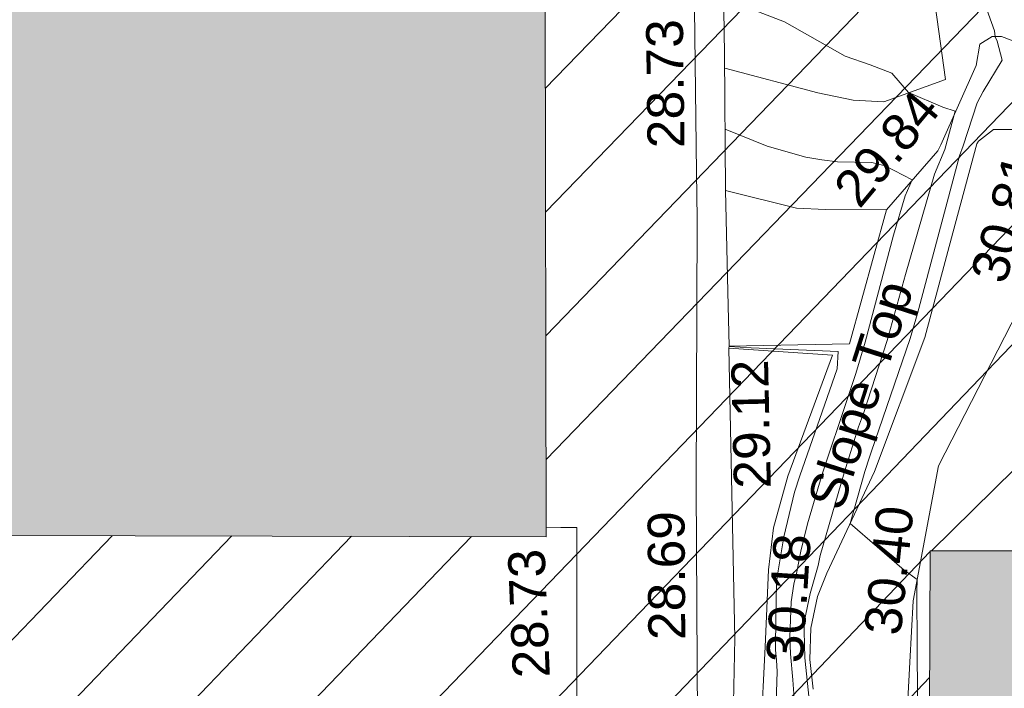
# Model space of a CAD drawing. Header units: millimetres. Extents: x -290717 to 520720, y -88450 to 287762.
# Tile 278 of 381: x 80720 to 90722, y 134590 to 141384. Entities that reach past the tile are written whole.
import ezdxf

# ---------------------------------------------------------------- set-up
doc = ezdxf.new("R2010")
doc.units = ezdxf.units.MM
doc.linetypes.add('IMPORT-HIDDEN2 _3_', pattern=[4762.5, 3175, -1587.5])
doc.linetypes.add('IMPORT-UG_ELEC_STREET LIGHTING_QLB2 _2_', pattern=[2700, 1500, -300.0000000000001, 0, -250, 150, -300.0000000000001, 0, -200])
for name, color, linetype, lineweight, true_color in [('00_UAV_CONCRETE', 9, 'Continuous', 9, 0x808080), ('00_UAV_FENCE', 7, 'Continuous', 9, 0x264c2f), ('00_UAV_SLOPE_BOTTOM', 30, 'Continuous', 9, 0xff7f00), ('00_UAV_SLOPE_TOP', 40, 'Continuous', 9, 0xffbf00), ('00_UAV_WALL', 7, 'Continuous', 9, 0x7c00a5), ('01_DTM_CONTOUR_MJR', 7, 'Continuous', 9, 0x7f3f00), ('01_DTM_CONTOUR_MNR', 7, 'Continuous', 9, 0xa5a552), ('12333-PUM-2D-U-0001-C01 - Rev2_REVIT IMPORT_dwg', 7, 'Continuous', 9, 0x767676), ('A_RHA_Line', 7, 'Continuous', 9, 0x00a600), ('PUM-CHAMBER EXTENTS', 6, 'IMPORT-HIDDEN2 _3_', 9, 0xff00ff)]:
    doc.layers.add(name, color=color, linetype=linetype, lineweight=lineweight, true_color=true_color)
doc.layers.add('A_RHA_Detail', color=7, linetype='Continuous', lineweight=9)
doc.styles.add('Swis721 Lt BT_2', font='swissl.ttf', dxfattribs={"height": 375})

# ---------------------------------------------------------------- blocks, each defined once
blk = doc.blocks.new('12333-PUM-2D-U-0001-C01 - Rev2_REVIT IMPORT_dwg_MGS62954_T2_Galway_ITM_3d_Rev1-2077680-Site Location Plan Existing')
at = {"layer": '00_UAV_CONCRETE', "color": 254, "true_color": 0xcccccc, "flags": 128}
blk.add_lwpolyline([(533990482.5850002, 725680283.7790002), (533990547.585, 725683139.7790002), (533990605.5043429, 725685282.151128), (533990637.5850001, 725686468.7789999), (533990703.3188965, 725690117.3828013), (533990539.7031529, 725690122.4490699), (533990392.0646518, 725690127.0206119)], dxfattribs=at)
at = {"layer": '00_UAV_FENCE', "color": 254, "true_color": 0xcccccc, "flags": 128}
blk.add_lwpolyline([(533993691.643, 725678703.6135001), (533993851.6430001, 725682212.6135002), (533993864.4205722, 725683699.7890769), (533993885.9680001, 725686207.6840001), (533994062.7997907, 725688692.1306496), (533994106.9680001, 725689312.684), (533994387.9680001, 725690681.684), (533995427.9680001, 725692622.684), (533996131.272795, 725692530.1396747), (533999812.9680001, 725692045.6840001), (534000110.7220907, 725693295.6711402), (534000736.9680001, 725695924.6840001), (534001186.7326518, 725698172.1673436), (534001669.6567504, 725700585.3491353)], dxfattribs=at)
at = {"layer": '00_UAV_SLOPE_BOTTOM', "color": 254, "true_color": 0xcccccc}
blk.add_line((533993904.4570001, 725693291.7945), (533993505.4570002, 725691935.7945), dxfattribs=at)
at = {"layer": '00_UAV_SLOPE_BOTTOM', "color": 254, "true_color": 0xcccccc, "flags": 128}
for points in [[(533992406.9680001, 725701746.684), (533993382.4570001, 725701608.7944999), (533993707.4570001, 725701521.7945001), (533993926.4570001, 725701354.7945001), (533994095.4570001, 725701056.7945), (533994177.4570001, 725700656.7945001), (533994178.4570001, 725700055.7945001), (533994180.4570001, 725698328.7945001), (533994222.5335636, 725698014.2359159), (533994325.4570001, 725697244.7945001), (533994360.4570001, 725695976.7944999), (533994528.4570001, 725694605.7945)], [(533998447.4570002, 725694767.7944999), (533997834.4570001, 725694600.7945), (533997127.4570001, 725694592.7945001), (533996171.4570001, 725694683.7945), (533995512.4570001, 725694869.7945), (533995103.4570001, 725695031.7945), (533995009.4570001, 725695033.7945001), (533994882.4570001, 725694956.7945), (533994842.4570001, 725694740.7945), (533994467.2311803, 725693942.0464672), (533994438.4570001, 725693880.7944999), (533993904.4570001, 725693291.7945)], [(533992273.9680001, 725693516.684), (533992992.4570001, 725693323.7945), (533993284.4570001, 725693303.7945001), (533993904.4570001, 725693291.7945)], [(533992280.9680001, 725691912.6840001), (533993332.4570001, 725691822.7945), (533992857.4570001, 725690603.7944999), (533992700.4570001, 725690078.7945), (533992642.4570001, 725689654.7945), (533992596.4570003, 725688871.7945001), (533992534.4713436, 725688001.0259327), (533992429.4570001, 725686525.7944999), (533992449.9680001, 725684764.6840001), (533992400.3722799, 725683008.4995486), (533992349.9680002, 725681223.6840001), (533992363.9680001, 725679336.6840001), (533992339.9680001, 725679087.6840001), (533992316.9680001, 725678996.684), (533992156.9680002, 725678902.6840001), (533991964.9494503, 725678803.5330938)]]:
    blk.add_lwpolyline(points, dxfattribs=at)
at = {"layer": '00_UAV_SLOPE_TOP', "color": 254, "true_color": 0xcccccc}
blk.add_line((533993505.4570002, 725691935.7945), (533992282.1702427, 725691935.3506714), dxfattribs=at)
at = {"layer": '00_UAV_SLOPE_TOP', "color": 254, "true_color": 0xcccccc, "flags": 128}
for points in [[(533993074.2171375, 725688434.8493745), (533993046.4570001, 725688735.7945), (533993062.4570002, 725689052.7945), (533993134.4570001, 725689374.7944999), (533993236.4570002, 725689610.7945), (533993738.4570003, 725690635.7944999), (533994272.4570001, 725691988.7945), (533994575.7785866, 725693045.5625895), (533994834.4570002, 725693946.7944999), (533994852.4570001, 725693972.7945), (533995007.4570001, 725694089.7945), (533995476.4570001, 725694079.7945)], [(533994528.4570001, 725694605.7945), (533993898.4570001, 725694387.7945), (533993585.4570001, 725694409.7945), (533993228.4570001, 725694490.7944999), (533992287.4007963, 725694759.6654245)]]:
    blk.add_lwpolyline(points, dxfattribs=at)
at = {"layer": '00_UAV_WALL', "color": 254, "true_color": 0xcccccc, "flags": 128}
for points in [[(533991946.8540001, 725678560.2585), (533991964.9494503, 725678803.5330938), (533992087.968, 725681856.684), (533992100.8872958, 725682667.699386), (533992136.968, 725684932.684), (533992239.9501766, 725687663.0667092), (533992288.968, 725688962.6840001), (533992280.9680001, 725691912.6840001), (533992282.1702427, 725691935.3506714), (533992280.0458808, 725692344.9123584), (533992273.9680002, 725693516.684), (533992288.968, 725694904.6840003), (533992292.9680001, 725696912.6840001), (533992294.2759983, 725697112.2845222), (533992302.9680001, 725698438.6840001), (533992400.9680001, 725700250.6840001), (533992406.9680001, 725701746.684), (533992408.9433315, 725702064.1479753), (533992413.9680001, 725702871.684), (533992430.9680003, 725703759.684), (533992468.9680001, 725705337.6840001), (533992494.7225475, 725706903.8017467), (533992509.4570001, 725707799.7945), (533992570.2935384, 725711902.405002)], [(533991718.585, 725678814.779), (533991761.3979558, 725679818.3149525), (533991761.4323798, 725679823.3458691), (533991801.5850001, 725682388.7790002), (533991827.4972053, 725683706.6219188), (533991872.8446288, 725686012.9011853), (533991902.8110293, 725688705.5889663), (533991922.8963124, 725690510.3901883), (533991981.4815797, 725693235.2891474), (533991983.6731504, 725693704.4999399), (533992007.0123217, 725698701.3685498), (533992007.6747441, 725698843.1918048), (533992195.4807081, 725703689.248296), (533992242.69166, 725704907.457426), (533992316.1248336, 725708683.7302266), (533992381.1856673, 725712029.4586464), (533992397.1900485, 725713681.2148721), (533992445.6276332, 725718680.2885913), (533992456.1220001, 725719763.3755002)]]:
    blk.add_lwpolyline(points, dxfattribs=at)
at = {"layer": '01_DTM_CONTOUR_MJR', "color": 254, "true_color": 0xcccccc, "flags": 128}
blk.add_lwpolyline([(533993033.7309707, 725688330.0491998), (533992997.2593325, 725688755.236193), (533992994.797062, 725689024.485807), (533993001.0426569, 725689134.2247761), (533993063.0030346, 725689408.2839803), (533993125.7854139, 725689617.6143059), (533993147.9318249, 725689690.1334116), (533993171.0794636, 725689789.5561346), (533993427.5514375, 725690625.7977928), (533993583.6913478, 725691089.8639264), (533993636.3220097, 725691226.0060321), (533993887.7047338, 725691964.8489958), (533994088.1149992, 725692629.0554085), (533994398.219922, 725693643.5754285), (533994507.2081173, 725693892.0629956), (533994620.0000001, 725694280), (533994494.9147052, 725694325.4192746), (533994150.0000001, 725694480), (533993983.3891188, 725694678.2363021), (533993765.1842573, 725694767.1938751), (533993511.1333696, 725694860.6979827), (533992901.8645228, 725695219.233664), (533992290.0940507, 725695469.9614544)], dxfattribs=at)
at = {"layer": '01_DTM_CONTOUR_MNR', "color": 254, "true_color": 0xcccccc, "flags": 128}
for points in [[(533994185.5388837, 725685085.4930621), (533994119.0114198, 725686937.448039), (533994138.6082412, 725688828.4279389), (533994146.1538462, 725689412.4358977), (533994150.0000001, 725689530.0000001), (533994021.5724437, 725689627.8612164), (533993480.0000001, 725690110.0000001), (533993639.3159535, 725690635.4234525), (533993690.40987, 725690782.7228134), (533993706.3665769, 725690830.1019573), (533994122.9217121, 725691980.323797), (533994201.0765366, 725692232.1635202), (533994656.3297796, 725693826.7501662), (533994696.6451613, 725693926.0645163), (533994844.9098325, 725694361.9428968), (533994908.7153814, 725694477.2647183), (533995107.4725193, 725694791.8976531), (533995059.0366647, 725694984.3101261), (533995040.0000001, 725695030.0000001), (533995034.4934732, 725695089.2584023), (533994761.1661807, 725695896.4237124)], [(533992884.5379214, 725688249.1899898), (533992871.0075504, 725688532.6232538), (533992850.9017071, 725688797.5172849), (533992846.1373903, 725688966.314631), (533992866.2040939, 725689326.8512945), (533992896.8594076, 725689503.2231957), (533992930.2534562, 725689630.6497698), (533992976.2568139, 725689839.5542547), (533993046.7025864, 725690113.5906308), (533993206.5634242, 725690615.7528832), (533993479.4957474, 725691389.7439468), (533993564.3331994, 725691632.8993077), (533993664.806541, 725691950.1846411), (533993973.51191, 725693031.714911), (533994098.7126282, 725693431.0218655), (533994170.0000001, 725693590.0000002), (533993900.0000001, 725693738.5878378), (533993766.1670357, 725693773.5255487), (533993416.5023944, 725693788.7666379), (533993258.608962, 725693809.1067082), (533993096.6380288, 725693839.8603903), (533992703.4469588, 725693957.9620315), (533992280.6891023, 725694138.6099945)], [(533992625.4234812, 725686839.4205122), (533992714.3859677, 725688620.4306163), (533992709.195421, 725688734.0628434), (533992701.2996318, 725688840.7356621), (533992700.8076609, 725688909.446476), (533992722.3322104, 725689532.3825569), (533992733.0683087, 725689596.8181095), (533992742.4608753, 725689643.1692749), (533992804.9587837, 725689988.6469847), (533992921.5109757, 725690439.7477214), (533992976.2312691, 725690605.2832396), (533993377.5395811, 725691683.1787671), (533993389.2105264, 725691859.4736843), (533992506.6752291, 725691914.0942599), (533992282.1987965, 725691929.8457112)]]:
    blk.add_lwpolyline(points, dxfattribs=at)
at = {"layer": '00_UAV_CONCRETE', "color": 251, "true_color": 0x666666, "insert": (533990028.7282501, 725688592.9059154), "char_height": 375, "width": 1495.902363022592, "attachment_point": 1, "rotation": 91.38450292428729, "line_spacing_factor": 1.005061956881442, "style": 'Swis721 Lt BT_2'}
blk.add_mtext('28.73', dxfattribs=at)
at = {"layer": '00_UAV_FENCE', "color": 251, "true_color": 0x666666, "insert": (533993600.8207868, 725688999.258904), "char_height": 375, "width": 1495.902363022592, "attachment_point": 1, "rotation": 83.1690338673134, "line_spacing_factor": 1.005061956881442, "style": 'Swis721 Lt BT_2'}
blk.add_mtext('30.40', dxfattribs=at)
at = {"layer": '00_UAV_SLOPE_BOTTOM', "color": 251, "true_color": 0x666666, "insert": (533993347.2569082, 725693541.8308698), "char_height": 375, "width": 1495.902363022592, "attachment_point": 1, "rotation": 49.205976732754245, "line_spacing_factor": 1.005061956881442, "style": 'Swis721 Lt BT_2'}
blk.add_mtext('29.84', dxfattribs=at)
at = {"layer": '00_UAV_SLOPE_TOP', "color": 251, "true_color": 0x666666, "char_height": 375, "attachment_point": 1, "line_spacing_factor": 1.005061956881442, "style": 'Swis721 Lt BT_2'}
for s, insert, width, rotation in [('30.81', (533994741.4560019, 725692610.348242), 1495.902363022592, 73.4540991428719), ('Slope Top', (533993044.5486372, 725690346.8938359), 2763.857699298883, 71.19756815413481), ('30.18', (533992600.6883703, 725688723.8526117), 1495.902363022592, 85.3889129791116)]:
    blk.add_mtext(s, dxfattribs=dict(at, insert=insert, width=width, rotation=rotation))
at = {"layer": '00_UAV_WALL', "color": 251, "true_color": 0x666666, "char_height": 375, "width": 1495.902363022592, "attachment_point": 1, "line_spacing_factor": 1.005061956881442, "style": 'Swis721 Lt BT_2'}
for s, insert, rotation in [('28.73', (533991489.6166216, 725693956.810286), 89.73238713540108), ('29.12', (533992306.7661381, 725690481.5648243), 90.29718570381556), ('28.69', (533991410.394115, 725688961.0844597), 89.36239269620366)]:
    blk.add_mtext(s, dxfattribs=dict(at, insert=insert, rotation=rotation))
blk = doc.blocks.new('12333-PUM-2D-U-0001-C01 - Rev2_REVIT IMPORT_dwg-1620468-Site Location Plan Existing')
at = {"layer": 'PUM-CHAMBER EXTENTS', "true_color": 0xfff4d4}
h = blk.add_hatch(dxfattribs=at)
h.set_pattern_fill('FP_14', style=0, pattern_type=2)
h.set_pattern_definition([(45, (-533641079.65, -725615854.3560001), (-618.7184335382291, 618.7184335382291), [])])
h.paths.add_polyline_path([(351699.72233876, 60394.56140982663), (351708.9931528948, 60906.25732133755), (352393.2163071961, 60898.13015711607), (353041.6677554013, 66223.39089320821), (353206.9931529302, 73966.25732144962), (353982.8594361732, 73952.7145251), (354317.3501528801, 76699.64382133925), (358888.3501528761, 76111.64382135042), (361222.350152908, 86809.64382132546), (361563.3501529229, 88895.64382133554), (363078.350152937, 90435.64382137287), (363904.3501529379, 101867.6438212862), (365385.1266995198, 110525.3932341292), (365230.9820148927, 110551.7047199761), (365498.4008083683, 111226.8875165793), (365470.0968050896, 111952.5482150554), (365624.7061381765, 111926.1574136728), (366051.350152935, 114420.6438213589), (364898.3501528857, 114331.6438213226), (360524.3501529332, 111561.643821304), (356416.7002318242, 111258.678218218), (357929.2858412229, 111182.0907012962), (360544.5530249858, 111349.5624075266), (360546.5568067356, 111049.5690885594), (355314.0187962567, 111014.6190039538), (355309.6134037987, 111177.0234435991), (355277.3501528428, 111174.643821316), (352644.3501529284, 114141.6438213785), (338239.8330883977, 112460.2766464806), (329804.3501528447, 111555.6438213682), (319532.3501528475, 110592.6438213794), (310517.3501528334, 109863.6438213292), (302620.3501528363, 109581.6438213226), (295825.3501529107, 109566.6438213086), (279813.3501529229, 106549.643821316), (276140.8366145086, 103581.1872824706), (276061.814112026, 103425.8629484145), (271406.8224872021, 105468.1551963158), (271509.3894614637, 105701.9358727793), (267649.350152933, 107463.6438213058), (260223.350152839, 100640.6438213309), (259796.3501529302, 72682.64382134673), (269496.3501528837, 64316.64382130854), (273776.3501529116, 63665.64382135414), (309011.3501528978, 62955.64382139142), (311037.3501528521, 62074.64382133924), (337339.3501528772, 60871.64382135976), (351699.5658924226, 60394.56660731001)])
h.paths.add_polyline_path([(268358.9909750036, 65556.86419186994), (264596.4920611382, 69167.41490751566), (264804.2082447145, 69383.8727354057), (266581.5988270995, 67470.36930634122), (268566.7072650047, 65773.32227584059), (268393.5501527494, 65592.87780157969)])
h.paths.add_polyline_path([(332379.887152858, 67575.85382149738), (302320.8871528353, 68122.8538214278), (302332.4158496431, 68783.33241919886), (280169.8095181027, 69186.63780598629), (280330.3604934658, 78384.59702432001), (275960.0958838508, 78464.13017966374), (276108.0612945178, 86595.19465455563), (280450.151176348, 86519.4031937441), (280756.2778082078, 103341.6855813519), (302910.5740271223, 102938.5317815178), (302921.4142533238, 103534.2289657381), (310787.9439886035, 103391.0774384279), (310815.0515438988, 104880.7045066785), (318228.828162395, 104745.7919744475), (318301.0448391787, 108714.2766025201), (322633.8020448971, 108635.4310593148), (322539.6341878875, 103240.5581443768), (349750.1643799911, 102745.3933022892), (349310.9351529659, 74176.42282136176), (332506.0083566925, 74506.52523825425), (332420.225768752, 69792.56032023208)])
h.paths.add_polyline_path([(262373.7501529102, 72788.24382131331), (262335.6501528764, 75226.64382130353), (265345.5501529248, 75226.64382130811), (265383.6501528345, 72864.44382133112), (265304.2827260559, 72862.43451938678)])
h.paths.add_polyline_path([(261383.1501528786, 75912.44382136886), (261459.3501528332, 80789.24382133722), (267517.2501529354, 80713.04382135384), (267441.050152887, 75836.24382130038), (261504.3495088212, 75910.91930116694)])
h.paths.add_polyline_path([(302573.8228673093, 78329.52926304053), (302592.4407276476, 78963.90062831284), (306343.567266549, 78898.43991812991), (306598.9518629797, 91613.85658206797), (302817.4785721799, 91689.80612071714), (302824.7187942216, 92271.10215000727), (296640.3411529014, 92395.32482125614), (296360.3411528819, 78454.32482147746), (302538.3452618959, 78330.24181806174)])
h.paths.add_polyline_path([(261840.3501529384, 80865.44382136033), (261687.9501528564, 92981.24382131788), (264050.1501528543, 92981.2438213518), (264202.5501529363, 80865.44382139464), (263838.6680771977, 80865.44382138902)])
h.paths.add_polyline_path([(274664.4282881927, 104261.9875886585), (272430.0401462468, 105281.7542374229), (273799.1437452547, 104582.3695657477), (274486.1144024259, 104328.01044291)])
h.paths.add_polyline_path([(315481.3501528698, 115683.6438212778), (326437.165211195, 116343.5766866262), (364189.350152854, 120948.6438212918), (366744.3501529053, 124721.6438213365), (363517.3501528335, 126053.6438213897), (359872.3501529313, 126432.6438213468), (352849.3501528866, 126181.6438212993), (339104.3501528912, 124625.643821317), (335451.3501528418, 124514.6438212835), (325145.3501528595, 123235.643821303), (319635.3501528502, 122976.6438213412), (314446.3501528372, 122493.6438213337), (313566.3501528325, 118980.6438212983)])
h.paths.add_polyline_path([(322305.050152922, 119194.0438212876), (322152.6501528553, 121403.8438213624), (326724.6501528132, 121784.8438213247), (326877.0501529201, 119498.8438214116), (323355.1979919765, 119264.0536772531)])
h.paths.add_polyline_path([(328629.650152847, 120870.443821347), (328477.2501528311, 122089.6438212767), (329810.7501529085, 122242.0438213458), (329963.1501528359, 121022.8438213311), (328841.3815410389, 120894.6416942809)])
h.paths.add_polyline_path([(317352.0501528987, 121480.0438213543), (317352.0501528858, 121861.0438214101), (317618.7501528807, 121856.3885555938), (317618.7501528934, 121480.043821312), (317362.3608135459, 121480.0438213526)])
h.paths.add_polyline_path([(331601.4501528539, 122089.6438213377), (331144.2501528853, 122242.0438213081), (331258.5501528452, 122623.0438213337), (331715.7501528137, 122470.6438213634), (331644.5503212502, 122233.3110493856)])
blk.add_blockref('12333-PUM-2D-U-0001-C01 - Rev2_REVIT IMPORT_dwg_MGS62954_T2_Galway_ITM_3d_Rev1-2077680-Site Location Plan Existing', (-533641079.6498471, -725615854.3561786))

msp = doc.modelspace()

# ---------------------------------------------------------------- hatches: boundary and pattern name
at = {"layer": 'A_RHA_Detail', "true_color": 0xc0c0c0}
h = msp.add_hatch(color=9, dxfattribs=at)
h.paths.add_polyline_path([(-80880.60083898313, -68502.79057078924), (-80400.86592458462, -68483.4150911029), (-80400.86592458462, -62984.64684182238), (-24474.85765180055, -63009.32043784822), (-24456.14471274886, -50840.30023854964), (-36622.55041054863, -50831.65104346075), (-36622.5504104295, -44228.57792609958), (-50959.05265825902, -44213.68205212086), (-50959.05265825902, -42573.78171509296), (-54563.93258049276, -42571.21897729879), (-54565.69773355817, -45054.17447471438), (-92408.82109324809, -45027.27149617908), (-92411.78875845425, -49201.74309219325), (-100061.9988811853, -49201.74309219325), (-100052.221444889, -64852.82557835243), (-86120.90825231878, -64852.82557835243), (-86092.16626519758, -62957.90041523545), (-84861.10047611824, -62957.90041520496), (-84854.79054275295, -68240.10973718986), (-80870.60226895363, -68240.10973718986)])
h.paths.add_polyline_path([(-137238.9269955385, -68461.93840922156), (-132719.7426408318, -68433.06336920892), (-132847.0731201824, -62850.0428228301), (-130454.6837966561, -62916.63108081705), (-130498.2830220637, -61355.8539363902), (-117581.136331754, -61423.42893434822), (-117492.3908565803, -49183.91309186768), (-125136.5200282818, -49178.47881939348), (-125133.5727033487, -45032.61887132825), (-163007.1824077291, -45005.69421944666), (-163007.1824077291, -44090.29634113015), (-163123.8521375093, -44090.21339942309), (-163122.6389897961, -42383.751842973), (-166563.8543420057, -42383.75184295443), (-166565.0349082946, -44044.3982420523), (-193158.4656786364, -44025.49275802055), (-193195.152889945, -62863.6565097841), (-137269.7106414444, -62916.63108078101), (-137254.3708868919, -65679.90523788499)])
h.paths.add_polyline_path([(120310.9497607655, -32334.2823016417), (120312.4652266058, -31610.73011961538), (133451.2244789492, -31638.24899384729), (133469.2230092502, -19717.98315777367), (121295.7536929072, -19692.48606427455), (121319.8434528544, -8190.941560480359), (112277.0825929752, -8172.001674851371), (112263.1769726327, -14811.12345451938), (78285.85310969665, -14739.95861435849), (78292.82277619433, -8167.077575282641), (76545.55099677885, -8163.40371230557), (69355.76844230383, -8152.931592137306), (69353.66597202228, -9156.746357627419), (68372.60878942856, -9154.691552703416), (68372.60878942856, -13705.52853212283), (69333.72334743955, -13707.54156767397), (69325.07112544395, -16249.53369225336), (66623.4489111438, -16249.53369225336), (66619.79243932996, -17995.29925522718), (65989.07757491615, -17995.29925522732), (65985.44262769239, -19730.78799479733), (57152.23993372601, -19712.28702423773), (57127.42535098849, -31559.89461998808), (70277.87165423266, -31587.43801817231), (70277.87165428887, -32271.74147154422), (78263.96947906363, -32285.12944888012), (78266.62669288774, -31019.79372153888), (112335.8856506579, -31091.15111856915), (112335.8856506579, -32317.57330550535), (119781.4233959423, -32333.17321910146)])
h.paths.add_polyline_path([(7503.71740934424, -1791.43926322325), (15482.43097389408, -674.0213230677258), (15484.0826184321, 148.1327206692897), (56188.28042539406, 205.5276654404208), (56155.8432600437, 14338.31663138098), (18016.62665932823, 14236.4814953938), (17967.9025208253, 34313.18372075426), (21727.10644861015, 34324.06926249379), (21708.9097307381, 40608.10218319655), (18009.66447156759, 40608.10218325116), (17995.54603703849, 45483.75063445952), (9770.084212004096, 45420.63294734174), (3966.216019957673, 45443.14492469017), (3984.771235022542, 14176.56786831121), (1023.062455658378, 14176.56786840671), (-276.5134647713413, 14190.52623465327), (-231.6790044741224, 5976.811441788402), (-226.4491536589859, 193.7444677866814), (1220.250839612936, 179.5999159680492), (7477.609307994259, 143.2867556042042), (7488.638446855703, -674.0213230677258)])
h.paths.add_polyline_path([(77755.59663317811, 53.47451145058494), (77729.51881611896, 1699.844979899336), (94464.47132486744, 1659.976083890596), (94606.37913471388, 17991.39023626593), (88810.41901146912, 18015.03260816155), (88799.89418497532, 14436.74271609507), (69413.88950349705, 14457.87738898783), (69377.35724448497, 99.62816357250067), (70760.85642036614, 92.0068082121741)])
h.paths.add_polyline_path([(61252.12079698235, 46453.95617369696), (105774.7348988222, 46472.68783510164), (105768.2642197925, 61852.61234310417), (92285.13876306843, 61852.61234310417), (92308.59670397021, 65784.30757142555), (96107.46680002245, 65767.6044524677), (96059.6808111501, 75209.20847378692), (101084.8427276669, 75071.88872768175), (104988.0046543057, 74765.36560410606), (108403.6894220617, 74363.84089439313), (112009.2703903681, 73787.25420864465), (115645.3524814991, 73049.69667210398), (116890.8108050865, 72761.69136255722), (120208.9929832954, 71893.18353872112), (120865.241739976, 71703.68487155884), (124135.6329505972, 70669.67317909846), (127435.6253142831, 69480.50055823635), (127820.4368655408, 69394.93141813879), (128274.3081769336, 69331.69585757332), (128731.879114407, 69306.66104520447), (129189.9401456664, 69320.00258265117), (129645.2782985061, 69371.62688830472), (130094.6997111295, 69461.17185607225), (130535.0520071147, 69588.00939078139), (130963.2464342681, 69751.2498188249), (131376.279516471, 69949.74812593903), (131771.254123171, 70182.11198906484), (132162.5575600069, 70460.54046602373), (132496.0921582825, 70741.69081117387), (132820.8713676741, 71064.98072578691), (133117.4593294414, 71414.31364276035), (133383.77568926, 71787.23923958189), (133616.5473239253, 72178.53728446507), (133817.1647262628, 72590.54524901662), (133982.6025969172, 73017.89547517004), (134111.7005086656, 73457.59040804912), (134203.5529320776, 73906.545904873), (134257.5155882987, 74361.61286220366), (134272.5462649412, 74819.59931534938), (134250.5259874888, 75277.29281749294), (134189.6227572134, 75731.48297750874), (134090.9274700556, 76178.98397761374), (133955.1324028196, 76616.65691996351), (133783.1900598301, 77041.4318434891), (133576.3064937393, 77450.3292564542), (133335.9328436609, 77840.48103831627), (133063.7551572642, 78209.15055536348), (132761.6825665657, 78553.75185442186), (132431.8338935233, 78871.86780505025), (132076.5227904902, 79161.26705200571), (131698.2415079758, 79419.91966864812), (131299.6434187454, 79646.01139199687), (131093.5942456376, 79746.34209763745), (132146.0467355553, 83110.22226149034), (122787.763295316, 86282.54285521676), (121604.3555410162, 82800.35918872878), (117095.9864226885, 83870.84033788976), (116841.9598400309, 83526.35449576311), (116120.5435466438, 91221.9361197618), (110237.7341284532, 91274.27491024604), (110194.3680786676, 90435.39030217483), (104988.0046543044, 90486.49901569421), (104973.2761846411, 94309.82427956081), (103746.1314668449, 94309.82427962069), (103839.9937121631, 122852.1474272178), (96365.09202303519, 122931.9599471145), (96350.3400238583, 123952.416858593), (104555.5505249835, 123902.1925258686), (104607.3234457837, 120248.5396157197), (125502.5015002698, 120134.193340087), (125662.0200253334, 137657.3796883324), (114479.5865733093, 137699.2256881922), (114382.3062641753, 129149.9458158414), (104644.1590035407, 129187.997507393), (104577.9931702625, 126217.3903165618), (101184.4926405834, 126159.1566967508), (101264.6166812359, 135959.2655565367), (89967.23177303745, 135988.8856164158), (89927.63362986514, 125823.6463181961), (93630.53562299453, 125840.7948842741), (93580.6568888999, 122931.9599471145), (88697.38835373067, 122904.7310127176), (88679.38989541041, 95739.0914377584), (86378.25848993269, 95739.0914377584), (86378.18187189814, 96178.10083375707), (83279.5074328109, 96200.92083330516), (83273.62493422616, 95735.74732136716), (70169.67509616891, 95733.22421950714), (70166.2684274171, 96272.07409350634), (66674.99731291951, 96257.14073659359), (66654.74538556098, 95755.71092140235), (65784.77231076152, 95755.71092140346), (65887.65094981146, 117470.6305650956), (53473.34271625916, 117487.9046429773), (53434.44066306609, 98570.4634906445), (40649.41626913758, 98570.46349066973), (40610.16711556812, 94406.01479082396), (38853.82372865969, 94410.36303444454), (38848.65589191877, 89463.65332732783), (40612.46601909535, 89518.45976927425), (40665.38257359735, 86257.73741131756), (38372.19584673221, 86305.7230928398), (38369.79373532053, 76901.0507917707), (50937.95125076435, 76944.40198877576), (50922.88567283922, 74598.78180893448), (56484.90611318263, 74588.85093774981), (56484.9061131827, 75194.85181998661), (92465.40372273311, 75233.02581663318), (92645.92783659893, 71766.64845097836), (89810.5550181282, 69362.83965827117), (85313.16173971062, 69360.94750424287), (85313.16173971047, 66907.40508090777), (75210.14498260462, 66903.15451592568), (75210.14498260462, 63815.70944554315), (70819.40014306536, 63815.70999204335), (70819.21601502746, 64253.35708063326), (69456.8341568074, 64253.35708063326), (69455.71957374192, 66901.99623168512), (61303.3285675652, 66898.56680686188), (61304.56054652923, 63970.32021231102), (70500.41048205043, 63970.32021223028), (70500.40885431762, 61852.59006210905), (61245.64388480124, 61848.69637492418), (61252.12079698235, 46455.07044720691)])
h.paths.add_polyline_path([(-17153.16561239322, 48569.32684293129), (-17153.16561227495, 60770.38083690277), (-29362.88357762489, 60774.7042869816), (-29362.88357762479, 67399.20394583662), (-43507.25361058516, 67405.01911302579), (-43488.53133082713, 69093.07334179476), (-45766.41866234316, 69109.32868391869), (-45794.34620035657, 67405.01911302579), (-47272.11273197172, 67404.21245453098), (-47272.44887636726, 66454.91798912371), (-86004.56386335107, 66468.6329952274), (-86006.66970790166, 60521.58362724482), (-92662.8772251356, 60521.58362724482), (-92666.53762789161, 50184.35611936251), (-79752.016597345, 50179.78302554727), (-79752.016597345, 48591.49323813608), (-17157.71631240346, 48569.32845421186)])
h.paths.add_polyline_path([(-201056.4185879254, 48628.75479108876), (-138377.9751621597, 48634.64535782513), (-138377.9751621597, 50133.28202330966), (-125467.710581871, 50134.49533928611), (-125468.6909603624, 60566.19036866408), (-132186.8595615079, 60565.86652591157), (-132187.4203588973, 66533.01978768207), (-170643.3098734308, 66805.61809689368), (-170643.3098732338, 67738.78475851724), (-200340.0100486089, 67488.93693767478), (-200348.7175167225, 60827.7802510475), (-201057.5650552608, 60827.71357562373), (-201056.6510294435, 51102.0431337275)])
h.paths.add_polyline_path([(-240051.5126725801, 54769.1949116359), (-239444.4902595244, 54811.10754483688), (-239186.5396225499, 54841.92927608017), (-238764.8191578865, 54940.98166103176), (-238382.4735933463, 55122.46891391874), (-237990.3402229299, 55354.87497237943), (-237269.2031026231, 55936.21514997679), (-237030.2712443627, 56228.66101920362), (-236793.0039600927, 56569.31473977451), (-236554.5880579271, 57004.26389721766), (-236432.7219585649, 57267.46508911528), (-236300.0815274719, 57753.26239002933), (-236250.7285154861, 58017.17885687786), (-236235.6490610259, 58516.21786795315), (-236233.2538430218, 58987.85640057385), (-236213.702979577, 59823.48083772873), (-236363.8287856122, 59820.8603820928), (-236634.0279869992, 60698.06075831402), (-236391.9547756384, 61432.1972634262), (-236225.4740089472, 61435.10319604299), (-236201.6036570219, 62637.68779599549), (-232563.5271750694, 62639.28734435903), (-232563.5271750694, 63049.03842407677), (-232732.1945866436, 63049.15302221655), (-232860.1521278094, 63457.9589027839), (-232731.6068089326, 63914.24862701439), (-232560.8209657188, 63914.24862701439), (-232521.9864006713, 70597.99604498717), (-240628.6947850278, 70598.85496274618), (-240629.7923196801, 72350.98321581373), (-246412.6011213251, 72347.36085937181), (-246412.6011213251, 70616.45923939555), (-254449.5805725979, 70618.60952619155), (-254454.637144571, 70754.06491724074), (-254469.7140363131, 73191.6627625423), (-263883.2532625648, 73267.83063692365), (-263902.4181505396, 68260.74348557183), (-263714.8217520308, 68259.82096576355), (-263552.9672900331, 67819.6543439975), (-263719.0883117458, 67392.20684197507), (-263913.629869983, 67392.20684288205), (-263956.7001914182, 58633.76423459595), (-260181.1963171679, 58611.22607638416), (-260192.3146984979, 56354.25111578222), (-257184.684388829, 56339.46086010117), (-257213.4419958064, 57092.93866025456), (-257338.5163846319, 57093.27331227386), (-257471.0109295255, 57531.7457231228), (-257338.5163845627, 58062.22513700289), (-257203.4956297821, 58064.06881293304), (-257173.5751889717, 58598.54056827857), (-256478.2273617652, 58575.27357918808), (-256478.2273617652, 58788.51859477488), (-256013.0091299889, 58911.92701537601), (-255397.0786589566, 58780.99767608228), (-255397.0786664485, 58595.98242230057), (-243809.8853614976, 58585.92793205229), (-243805.3570672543, 58352.04527760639), (-243740.9394682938, 57884.52572396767), (-243619.083060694, 57421.84877501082), (-243424.3877541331, 56943.65915328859), (-243247.1437899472, 56608.24157716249), (-243003.0710577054, 56249.99021479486), (-242732.2093200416, 55932.75703086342), (-242371.7230179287, 55603.12658814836), (-242141.2551255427, 55424.88676771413), (-241804.9643038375, 55216.88439829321), (-241529.464082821, 55077.02869058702), (-241100.6275144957, 54917.18295005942), (-240836.2134980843, 54840.82833179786), (-240453.4486196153, 54788.6078413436), (-240203.3756532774, 54776.52967577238)])
h.paths.add_polyline_path([(40276.69022620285, 59895.3641775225), (40328.62676026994, 69196.9439153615), (36588.99968782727, 69217.82459101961), (36619.46637569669, 74674.25962431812), (32264.36460075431, 74687.02318924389), (32233.48293864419, 69156.26826309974), (11916.69390488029, 69269.70959690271), (11966.66200108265, 78218.75165977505), (29087.50901742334, 78123.15526811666), (29143.44567202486, 88141.13700481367), (15719.34879623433, 88216.09212957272), (15732.60379610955, 90589.99788900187), (4594.294101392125, 90652.19003492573), (4525.129359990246, 78265.12250452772), (10096.76365550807, 78234.01258734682), (10077.43887221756, 74773.03821913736), (4547.641142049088, 74803.91453678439), (4465.579974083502, 60107.16002351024), (19125.89094757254, 60025.30234268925), (19139.86249371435, 62527.53804648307), (31738.59196305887, 62457.19146407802), (31724.55430855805, 59943.11609818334), (38369.79364222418, 59906.01157297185)])
h.paths.add_polyline_path([(-246083.0241259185, 72334.29150213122), (-246083.0594797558, 72334.30275087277), (-246208.2905500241, 72334.29150213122)])
h.paths.add_polyline_path([(-114575.3004830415, 112178.0758696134), (-114575.3246436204, 112178.0758696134), (-114707.2752166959, 115801.5811617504)])
h.paths.add_polyline_path([(-154699.9178766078, 101760.4080976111), (-114382.0503338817, 101776.0542915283), (-114382.0503338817, 106926.936016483), (-113755.641395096, 106927.1791078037), (-113757.5507412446, 111847.2721532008), (-114431.6837526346, 111847.2721532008), (-114431.8098651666, 112178.075869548), (-114575.3004830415, 112178.0758696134), (-114578.9984943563, 121707.2390834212), (-123056.9849702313, 121707.2390834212), (-123068.8201032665, 156452.7036899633), (-119381.2340625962, 156454.1347343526), (-119381.2340625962, 160165.8603541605), (-115501.031452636, 160167.3661472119), (-115503.3750945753, 166206.5793118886), (-132411.7987151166, 166599.6604729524), (-132411.8243306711, 166665.6603411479), (-135275.0124468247, 166664.5489553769), (-135275.0124468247, 166628.1883102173), (-135911.3205077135, 166628.1944503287), (-135911.3479256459, 166352.1604668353), (-152521.1633846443, 166345.7145607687), (-152518.3680955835, 159142.6836790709), (-150699.3133726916, 159117.9265656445), (-150755.6690356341, 122560.6912032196), (-151059.2005266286, 122560.6912032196), (-151061.0981347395, 121302.4374931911), (-154138.3148337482, 121372.6012653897), (-154138.3148337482, 121865.183451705), (-154704.3888425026, 121867.2611370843), (-154688.5451973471, 119352.3937021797), (-154745.5933227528, 119352.3715636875), (-154745.5763474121, 118722.1532660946), (-160794.1544526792, 118748.744283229), (-160794.1544527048, 119410.5425977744), (-163852.1622693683, 119422.408321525), (-163855.0715294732, 118762.2003111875), (-167568.6765459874, 118778.5256058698), (-166634.6619849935, 124395.1277019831), (-166843.6206842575, 124471.2090400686), (-167568.6765459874, 124707.6250904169), (-168028.2173235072, 124841.3808643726), (-168630.5006276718, 124991.3056740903), (-169238.2056070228, 125117.4693074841), (-169850.3952285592, 125219.6772877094), (-170466.1255403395, 125297.7720169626), (-171089.1102599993, 125351.8553033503), (-171704.4065937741, 125381.1774254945), (-172325.0479971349, 125386.3595015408), (-172782.2248668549, 125374.5832363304), (-173401.7764236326, 125337.4554476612), (-174019.3926983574, 125276.0328036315), (-174634.1213722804, 125190.4100127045), (-175245.0145766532, 125080.7190996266), (-176047.1958093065, 124895.7675261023), (-176665.4852587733, 124724.7228134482), (-177045.3001228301, 124609.1129151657), (-177631.5127793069, 124405.2077276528), (-176665.4852586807, 118818.5158793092), (-177558.9402083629, 118822.4435769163), (-177662.2853368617, 125263.4341236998), (-176365.3912352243, 126542.9270807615), (-159462.2970490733, 126319.9103917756), (-157057.7396790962, 128609.0850976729), (-157060.6673204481, 136153.1661957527), (-158638.8016610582, 137740.2441626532), (-159352.3735831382, 137740.2441626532), (-161634.4140635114, 140201.1078539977), (-168727.9404946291, 140256.8191147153), (-171035.0401162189, 137942.884730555), (-174184.1459014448, 137942.884730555), (-176460.1168228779, 140292.2858551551), (-177341.68569345, 140292.285855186), (-177341.7114445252, 140358.4281613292), (-183428.5803825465, 140356.0660244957), (-185921.6385984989, 137917.4639097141), (-185921.6385985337, 131757.309115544), (-186906.8767412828, 131756.9267734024), (-187725.3914540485, 130809.9989183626), (-187724.0588902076, 127376.1828149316), (-186481.0281350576, 126304.557648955), (-186479.4846755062, 122327.2959175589), (-185176.2828158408, 121059.4673825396), (-180304.1129154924, 121059.4673825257), (-180304.1136492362, 118802.0484409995), (-193555.3706955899, 118802.0484409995), (-193555.3686998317, 133117.8341649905), (-192593.6442938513, 133118.2073819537), (-192593.6442938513, 134200.8158367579), (-192224.6284783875, 134200.9592041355), (-192225.5653014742, 136615.0101267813), (-192595.0012461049, 136615.0101267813), (-192595.4357332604, 137734.4745166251), (-193589.2709668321, 137734.4746851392), (-193589.2685988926, 147474.5705834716), (-193163.2062206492, 147492.8644728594), (-192606.8095195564, 147551.4951472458), (-192359.9383250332, 147589.5931622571), (-192199.8207947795, 147616.5827293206), (-191882.7548926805, 147682.9245600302), (-191568.5380071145, 147761.6632019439), (-191020.2573150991, 147932.4221712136), (-190950.5841382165, 147955.8263236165), (-190647.7999969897, 148070.951423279), (-190349.769078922, 148197.8750093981), (-190056.9509284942, 148336.4013817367), (-189769.7970512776, 148486.316942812), (-189375.4954991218, 148717.2624196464), (-189132.9060261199, 148873.2749095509), (-188867.5421091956, 149059.0543930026), (-188609.6764469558, 149255.1087866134), (-188354.9814056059, 149465.3525772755), (-188079.6339208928, 149713.8792482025), (-187884.9836199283, 149901.8220103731), (-187538.2510284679, 150274.4802367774), (-187446.2998447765, 150378.396083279), (-187241.3270201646, 150629.2310214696), (-187046.3599558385, 150887.9197697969), (-186861.699277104, 151154.0634500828), (-186546.1373636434, 151669.8298752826), (-186524.4196769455, 151707.063245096), (-163675.289831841, 151669.8298752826), (-163687.5843044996, 148134.0767945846), (-157303.6541541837, 148136.4921063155), (-157303.6541541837, 155759.9150161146), (-157557.4317586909, 155765.0384228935), (-157555.9168973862, 166678.0466575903), (-187009.2021991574, 166699.7464767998), (-187013.0952111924, 162054.4009359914), (-188707.1775469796, 162044.5925187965), (-188705.9961893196, 155021.5333641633), (-188737.9999316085, 154650.5326603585), (-188799.0133970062, 154283.1866125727), (-188857.2045401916, 154035.4341107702), (-188966.1106131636, 153679.3368924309), (-189102.6200311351, 153332.8820747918), (-189265.8911677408, 152998.2056672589), (-189454.9174010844, 152677.3710606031), (-189645.2484685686, 152421.322012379), (-189916.9563410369, 152104.2450531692), (-190212.7041973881, 151809.4634871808), (-190530.6686598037, 151538.7947475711), (-190868.889367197, 151293.9075915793), (-191225.2810786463, 151076.3118324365), (-191597.6465194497, 150887.3490190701), (-192092.8415776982, 150682.5621956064), (-192485.2937347, 150569.6612301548), (-192903.8930807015, 150482.2408890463), (-193187.215491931, 150440.8868273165), (-193594.1866364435, 150407.1257787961), (-193594.5953882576, 151459.989522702), (-205369.2399268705, 151455.4201248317), (-205354.452352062, 113350.0822379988), (-207187.1580384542, 113349.3709450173), (-207184.3024929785, 105991.0636522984), (-205312.8709512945, 105991.0636522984), (-205311.2365670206, 101769.6553082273), (-175488.645120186, 101781.2285901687), (-175488.645120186, 110889.6985621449), (-154703.462766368, 110897.5679794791), (-154700.5193329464, 103310.2697088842)])
h.paths.add_polyline_path([(193735.9435692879, 113047.8274775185), (208865.0938716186, 114991.026643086), (208976.1154122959, 114126.6471161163), (216447.8967330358, 115086.3281915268), (216038.7305308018, 118271.970241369), (232648.5073383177, 120405.3421627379), (233425.9936153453, 114352.0734369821), (240632.2017567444, 115277.6440986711), (239854.8412683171, 121329.9334728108), (256406.8682407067, 123455.8879629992), (257091.7572256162, 118089.1198988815), (264572.287122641, 119040.8180953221), (261877.8350554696, 138524.7609215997), (259178.7147038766, 138221.6086023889), (259197.3483654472, 137439.0084132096), (254686.1480587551, 136897.0007613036), (255412.6810205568, 131314.8303174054), (240852.7447965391, 129522.4514055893), (239771.0426540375, 137918.8519126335), (240649.582243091, 138010.1984551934), (240062.3063116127, 142776.6750342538), (239165.7694641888, 142685.0143484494), (237630.9646614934, 151018.3171733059), (266172.8791088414, 154560.7889781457), (271297.187694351, 142612.4006970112), (276531.7397502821, 144861.0987145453), (274941.5029779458, 148527.903728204), (302074.530765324, 160134.9084326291), (300215.9323773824, 164320.1841173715), (301528.161327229, 164907.0997990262), (300405.1237791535, 167477.8916353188), (299016.6944531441, 166945.7181825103), (295626.7488506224, 174518.7544287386), (294333.0289184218, 177537.1551681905), (287288.847594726, 174518.7544287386), (289427.6893504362, 169661.0163464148), (272956.7816584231, 162557.1203578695), (271943.2187786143, 164897.4305293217), (267016.3118217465, 162764.0369715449), (268502.3094164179, 159357.043014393), (265200.4029571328, 157946.4096681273), (226856.4166955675, 153146.7821791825), (227510.3041274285, 148852.0205335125), (228280.9873164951, 141179.0007484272), (227302.3544112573, 141050.2812999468), (227895.3788231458, 136433.1758633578), (228748.5501749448, 136523.8855003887), (229602.307730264, 128023.7667641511), (217691.2359889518, 126493.8999679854), (217642.3600127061, 126874.4332670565), (215138.5007311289, 126552.8357430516), (215194.9980427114, 126112.9650749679), (215015.6132225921, 126089.9247571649), (214840.967257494, 127449.6644606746), (192258.7012018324, 124549.1816390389), (193486.3576426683, 114991.026643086)])
h.paths.add_polyline_path([(-78076.24179098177, 117605.518872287), (-78076.23951907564, 117610.0871212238), (-78070.31812256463, 129485.733079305), (-74723.15926546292, 129478.3852560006), (-74723.15926546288, 125435.7860625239), (-48015.64546089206, 125380.0246061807), (-47996.55031653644, 135872.5822179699), (-61198.159180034, 135901.5630078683), (-74714.72264147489, 135923.5088764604), (-74723.62876031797, 131865.2975510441), (-78070.31812256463, 131872.6421692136), (-78062.97909490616, 149549.768943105), (-58292.26570494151, 149541.5607197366), (-58292.26570494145, 148946.2407608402), (-37707.70924049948, 148937.6946534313), (-37707.70924049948, 159740.0690313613), (-44148.26955758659, 159742.7429641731), (-44148.26955758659, 162961.3319175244), (-49829.95437586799, 162961.3319175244), (-49830.92144141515, 160632.0129326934), (-78494.0902662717, 160643.9130440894), (-78494.0902662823, 161615.1537737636), (-78739.22585210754, 161615.2555472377), (-78691.79195364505, 168187.9195488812), (-90844.5764503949, 168126.8149080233), (-90962.52567696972, 152686.7636278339), (-89064.97866810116, 152685.97582136), (-89079.54115383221, 117610.0871212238), (-78374.80210165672, 117605.6428258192)])
h.paths.add_polyline_path([(69254.82576126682, 129235.9722870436), (69259.97086178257, 136167.7892474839), (86068.0992678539, 136131.0235193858), (86008.66431381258, 164703.3084147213), (58789.63167882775, 164723.5115811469), (58789.63167882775, 170119.2062865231), (54460.16324890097, 170122.4198087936), (54457.21717773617, 166153.2792453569), (47042.21516498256, 166158.7829869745), (47041.10931533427, 164668.9097040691), (39173.27935198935, 164674.7495545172), (39172.83712618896, 164078.9539098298), (17014.87910992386, 164095.400525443), (17002.38841206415, 147267.1142245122), (12659.63471563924, 147267.1142245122), (12653.6008753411, 139137.9291796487), (17031.41608901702, 139134.6797717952), (17024.58791744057, 129935.3194463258), (39191.34773726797, 129918.8662983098), (39191.34773726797, 129258.2867272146), (69014.0340609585, 129236.1510132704)])
h.paths.add_polyline_path([(39265.62356917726, 139467.8223435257), (33050.91021530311, 139484.1586867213), (33087.56357182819, 153427.9220784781), (39277.60130890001, 153411.6505991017), (39277.60130890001, 152830.3127277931), (43058.29603858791, 152820.3745823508), (43024.83899408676, 140092.5601633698), (39267.2657899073, 140092.5601633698)])
h.paths.add_polyline_path([(1979.548949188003, 189123.2414339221), (18699.10403225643, 189180.0465563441), (18678.46874727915, 195253.6675675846), (24349.02704558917, 195272.9334349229), (24334.96888369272, 199550.7690689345), (28829.78348971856, 199566.0403168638), (28798.35772162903, 208815.6446465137), (24334.94961552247, 208806.1514042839), (24333.90624838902, 209113.2475694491), (16811.59093053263, 209087.6902915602), (16806.58456496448, 208843.590909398), (6772.293057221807, 208809.4991440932), (6797.166076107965, 201488.5780549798), (-8471.058649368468, 201436.7038403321), (-8471.058649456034, 200429.0172029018), (-11856.09020773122, 200417.5164702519), (-11823.72827012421, 190892.3684139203), (-7614.729360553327, 190904.9356358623), (-7614.729360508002, 190170.8290169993), (-4608.619189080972, 190169.2993656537), (-4608.238782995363, 190916.8832264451), (1973.379031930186, 190939.2444093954), (1977.122761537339, 189837.3456606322)])
h.paths.add_polyline_path([(-20506.2213294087, 190640.028646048), (-20122.28942212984, 206347.1214480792), (-41550.34215554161, 207015.255795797), (-41462.26177905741, 210449.6195896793), (-31391.41053375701, 210152.0276719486), (-31078.64493158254, 223862.574366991), (-44305.08575746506, 224230.797228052), (-44490.79956595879, 211865.5542346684), (-47510.12209651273, 211942.9901386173), (-47722.57925074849, 203659.0205615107), (-47076.06680551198, 203635.3001466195), (-47175.4684425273, 199531.9403872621), (-46801.21126120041, 199520.4703265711), (-46873.68175963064, 195478.589946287), (-44600.40472249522, 195425.25597799), (-44685.88459510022, 192243.2795180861), (-38073.99929110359, 192135.6564361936), (-38104.39995468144, 191126.9722513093), (-21537.79264469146, 190668.5723413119)])
h.paths.add_polyline_path([(16801.02360974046, 195961.5001375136), (9656.615133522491, 196015.1086064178), (9643.83815057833, 199513.9922857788), (11631.77992465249, 199485.8321209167), (11631.79209405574, 203322.2460457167), (16806.58456511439, 203391.4855727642), (16801.04077099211, 195984.4293109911)])
h.paths.add_polyline_path([(122084.9263243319, 200536.2570557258), (122088.180516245, 206386.1947929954), (125211.1061637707, 206386.1947929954), (125211.1162733, 206645.8932838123), (126202.709897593, 206645.8932838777), (126203.0204768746, 207041.0477229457), (130401.4034740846, 206979.0758390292), (130444.269112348, 209883.2802976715), (126202.8383602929, 209945.883203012), (126203.0204768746, 214624.1281189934), (127364.7919503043, 214624.1281189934), (127365.2106673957, 225380.2058570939), (126159.8599207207, 225380.2527798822), (126207.4133336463, 241475.3410923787), (119482.541129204, 241495.8747302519), (119479.204156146, 246182.0096278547), (109943.9121324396, 246175.219673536), (109953.2702600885, 233033.3814297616), (115000.5285021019, 233033.3814296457), (114999.5792924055, 208653.4991933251), (112026.3032629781, 208653.4991933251), (112024.3519988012, 200538.6764491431), (122024.6079402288, 200536.271559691)])
h.paths.add_polyline_path([(30087.05071628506, 200986.75440713), (38030.67179073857, 201028.6865661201), (38030.67179073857, 202922.9731661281), (38109.89531489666, 202923.3913649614), (38067.25569093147, 208827.6066631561), (38013.35839375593, 208827.667223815), (38012.38630312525, 209012.5383931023), (30044.90685988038, 208970.4802974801), (30060.65944993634, 205986.3119354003)])
h.paths.add_polyline_path([(195986.2599411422, 205661.5722736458), (202896.8751332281, 206052.0074670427), (202676.886254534, 209945.7611691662), (195766.2710618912, 209555.325975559)])
h.paths.add_polyline_path([(-91652.40581580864, 206392.6172135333), (-79454.24421187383, 206432.5105635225), (-79629.29258199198, 238245.6998510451), (-68904.21147484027, 238215.095164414), (-68918.56040493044, 246314.0782553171), (-68756.515268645, 246312.9061543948), (-68755.20581930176, 246638.9786699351), (-79620.07671794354, 246651.3624133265), (-79606.5628449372, 247343.5411849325), (-82154.50636787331, 247318.0695596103), (-82154.50636787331, 247488.1275895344), (-91640.64698348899, 247472.5371040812), (-91638.72040628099, 246846.4753752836), (-131470.3702759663, 246641.42150215), (-131470.3702759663, 250159.5419305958), (-142857.1087886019, 250176.7939677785), (-142864.0554935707, 246220.0701029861), (-165118.8027587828, 246272.3986783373), (-165040.0492656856, 253907.936045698), (-178677.4727934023, 253929.5079730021), (-178699.5521575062, 238176.7234097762), (-138599.3373496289, 238209.4781454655), (-138548.4479938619, 206627.5237025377), (-126646.6702863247, 206572.2299428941), (-126666.6805510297, 234825.8818836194), (-124962.7180531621, 234825.9534805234), (-124969.0241559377, 234688.4891474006), (-91595.61129713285, 234664.3133306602), (-91650.87307429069, 207155.5994723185)])
h.paths.add_polyline_path([(142123.7078306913, 209113.5383730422), (152768.4446292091, 209127.3137315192), (152745.2992288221, 227012.6338093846), (142100.5623961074, 226998.8584508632), (142121.8067345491, 210582.5602414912)])
h.paths.add_polyline_path([(168998.8561285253, 209274.9592350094), (169026.8416078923, 226860.3446541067), (161686.6780313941, 226876.6646907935), (161647.6783165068, 209291.3037608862), (168846.6177107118, 209275.2977201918)])
h.paths.add_polyline_path([(49761.46820716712, 218476.567809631), (49794.00484362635, 223316.1680811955), (41274.07755979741, 223363.4010619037), (41273.58999769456, 223290.879563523), (32187.30576793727, 223351.9666549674), (32202.10532416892, 225553.2987455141), (20081.8372469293, 225634.7833114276), (20035.26675877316, 218707.7438838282), (31566.33951793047, 218630.2204926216), (31566.12891728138, 218598.8950898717), (49547.01686615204, 218478.0095661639)])
h.paths.add_polyline_path([(162361.9830851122, 234154.0520866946), (162366.6425722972, 241589.9129272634), (135261.1026964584, 241630.986197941), (135249.0888707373, 234197.8735112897), (160249.0277027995, 234157.467167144)])
h.paths.add_polyline_path([(176458.8604388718, 246709.572470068), (176516.248447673, 252173.1529805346), (168884.2833866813, 252253.3171281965), (168934.8652923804, 257068.9279575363), (164355.0504715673, 257117.0331241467), (164296.1746742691, 251511.8088120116), (164416.8965511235, 251510.5407811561), (164367.8024342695, 246836.5737543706), (172300.1975056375, 246753.2539686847)])

# ---------------------------------------------------------------- linework, layer by layer
at = {"layer": 'A_RHA_Line', "color": 7}
for p, q in [((86068.09926785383, 136131.0235193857), (86008.66431381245, 164703.3084147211)), ((69259.97086178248, 136167.7892474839), (86068.09926785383, 136131.0235193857)), ((89967.2317732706, 135988.8856164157), (89957.56803501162, 133508.1073895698)), ((92472.8696771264, 135982.3162072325), (89967.23177327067, 135988.8856164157))]:
    msp.add_line(p, q, dxfattribs=at)

# ---------------------------------------------------------------- block references
at = {"layer": '12333-PUM-2D-U-0001-C01 - Rev2_REVIT IMPORT_dwg', "color": 254, "linetype": 'IMPORT-UG_ELEC_STREET LIGHTING_QLB2 _2_', "true_color": 0xffd4d4, "rotation": 0.9999999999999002}
msp.add_blockref('12333-PUM-2D-U-0001-C01 - Rev2_REVIT IMPORT_dwg-1620468-Site Location Plan Existing', (-261895.0770586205, 55869.5817132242), dxfattribs=at)

doc.saveas('drawing.dxf')
